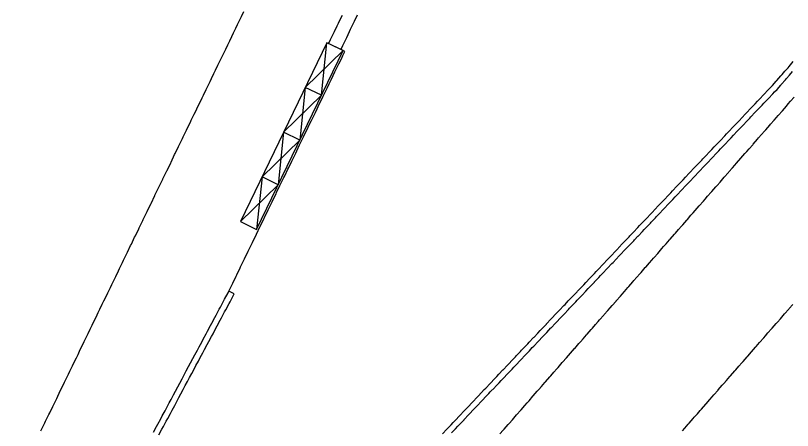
# Model space of a CAD drawing. Extents: x 2145380 to 2157287, y 139568 to 149130.
# Drawn here: x 2151254.4 to 2151340.5, y 142088.8 to 142134.8 of the extents above; entities that cross this region are included whole.
import ezdxf

# ---------------------------------------------------------------- set-up
doc = ezdxf.new("R2010")
doc.units = 0
doc.layers.add('PR_PREVIOUSLY CONSTRUCTED', color=7, linetype='Continuous')
doc.layers.add('TOPO_Tree', color=7, linetype='Continuous')

msp = doc.modelspace()

# ---------------------------------------------------------------- linework, layer by layer
at = {"layer": 'PR_PREVIOUSLY CONSTRUCTED'}
for p, q in [((2151288.351, 142125.914), (2151288.947, 142131.736)), ((2151286.551, 142126.785), (2151290.747, 142130.865)), ((2151286.551, 142126.785), (2151285.955, 142120.963)), ((2151288.351, 142125.914), (2151286.551, 142126.785)), ((2151284.155, 142121.835), (2151288.351, 142125.914)), ((2151284.155, 142121.835), (2151283.559, 142116.013)), ((2151285.955, 142120.963), (2151284.155, 142121.835)), ((2151281.759, 142116.884), (2151285.955, 142120.963)), ((2151281.759, 142116.884), (2151281.163, 142111.062)), ((2151283.559, 142116.013), (2151281.759, 142116.884)), ((2151279.363, 142111.933), (2151283.559, 142116.013)), ((2151278.682, 142103.925), (2151278.082, 142104.215))]:
    msp.add_line(p, q, dxfattribs=at)
for points in [[(2151257.26, 142088.74), (2151257.329, 142088.882), (2151257.696, 142089.641), (2151257.777, 142089.809), (2151258.131, 142090.541), (2151258.226, 142090.735), (2151258.567, 142091.441), (2151258.674, 142091.661), (2151259.003, 142092.341), (2151259.122, 142092.588), (2151259.439, 142093.241), (2151259.571, 142093.514), (2151259.874, 142094.141), (2151260.019, 142094.44), (2151260.31, 142095.041), (2151260.467, 142095.367), (2151260.746, 142095.941), (2151260.916, 142096.293), (2151261.181, 142096.841), (2151261.364, 142097.22), (2151261.617, 142097.741), (2151261.813, 142098.146), (2151262.053, 142098.642), (2151262.261, 142099.072), (2151262.488, 142099.542), (2151262.709, 142099.999), (2151262.924, 142100.442), (2151263.158, 142100.925), (2151263.36, 142101.342), (2151263.606, 142101.851), (2151263.795, 142102.242), (2151264.054, 142102.778), (2151264.231, 142103.142), (2151264.503, 142103.704), (2151264.667, 142104.042), (2151264.951, 142104.63), (2151265.102, 142104.942), (2151265.4, 142105.557), (2151265.538, 142105.842), (2151265.848, 142106.483), (2151265.974, 142106.743), (2151266.296, 142107.409), (2151266.409, 142107.643), (2151266.745, 142108.336), (2151266.845, 142108.543), (2151267.193, 142109.262), (2151267.281, 142109.443), (2151267.641, 142110.188), (2151267.716, 142110.343), (2151268.09, 142111.115), (2151268.152, 142111.243), (2151268.538, 142112.041), (2151268.588, 142112.143), (2151268.987, 142112.968), (2151269.023, 142113.043), (2151269.435, 142113.894), (2151269.459, 142113.943), (2151269.883, 142114.82), (2151269.895, 142114.843), (2151270.33, 142115.744), (2151270.332, 142115.747), (2151270.766, 142116.644), (2151270.78, 142116.673), (2151271.202, 142117.544), (2151271.228, 142117.599), (2151271.637, 142118.444), (2151271.677, 142118.526), (2151272.073, 142119.344), (2151272.125, 142119.452), (2151272.509, 142120.244), (2151272.574, 142120.378), (2151272.944, 142121.144), (2151273.022, 142121.305), (2151273.38, 142122.044), (2151273.47, 142122.231), (2151273.816, 142122.944), (2151273.919, 142123.157), (2151274.251, 142123.845), (2151274.367, 142124.084), (2151274.687, 142124.745), (2151274.815, 142125.01), (2151275.123, 142125.645), (2151275.264, 142125.936), (2151275.558, 142126.545), (2151275.712, 142126.863), (2151275.994, 142127.445), (2151276.161, 142127.789), (2151276.43, 142128.345), (2151276.609, 142128.715), (2151276.865, 142129.245), (2151277.057, 142129.642), (2151277.301, 142130.145), (2151277.506, 142130.568), (2151277.737, 142131.045), (2151277.954, 142131.495), (2151278.172, 142131.945), (2151278.402, 142132.421), (2151278.608, 142132.846), (2151278.851, 142133.347), (2151279.044, 142133.746), (2151279.299, 142134.274), (2151279.479, 142134.646), (2151279.748, 142135.2)], [(2151289.138, 142131.648), (2151289.197, 142131.77), (2151289.352, 142132.089), (2151289.645, 142132.696), (2151289.787, 142132.989), (2151290.094, 142133.622), (2151290.223, 142133.89), (2151290.542, 142134.549), (2151290.659, 142134.79)], [(2151290.491, 142130.985), (2151290.553, 142131.113), (2151290.708, 142131.433), (2151291.002, 142132.04), (2151291.144, 142132.333), (2151291.45, 142132.966), (2151291.579, 142133.233), (2151291.898, 142133.892), (2151292.015, 142134.133), (2151292.347, 142134.819)], [(2151269.735, 142088.594), (2151270.063, 142089.209), (2151270.22, 142089.503), (2151270.535, 142090.092), (2151270.706, 142090.411), (2151271.007, 142090.975), (2151271.191, 142091.32), (2151271.478, 142091.857), (2151271.677, 142092.228), (2151271.95, 142092.74), (2151272.162, 142093.137), (2151272.422, 142093.623), (2151272.647, 142094.045), (2151272.893, 142094.505), (2151273.133, 142094.953), (2151273.365, 142095.388), (2151273.618, 142095.862), (2151273.837, 142096.271), (2151274.104, 142096.77), (2151274.308, 142097.153), (2151274.589, 142097.679), (2151274.78, 142098.036), (2151275.075, 142098.587), (2151275.252, 142098.919), (2151275.56, 142099.495), (2151275.723, 142099.801), (2151276.045, 142100.404), (2151276.195, 142100.684), (2151276.531, 142101.312), (2151276.667, 142101.567), (2151277.016, 142102.221), (2151277.139, 142102.449), (2151277.502, 142103.129), (2151277.61, 142103.332), (2151277.987, 142104.038), (2151278.082, 142104.215), (2151278.443, 142104.96), (2151278.518, 142105.115), (2151278.891, 142105.887), (2151278.953, 142106.015), (2151279.339, 142106.813), (2151279.389, 142106.915), (2151279.788, 142107.739), (2151279.825, 142107.815), (2151280.236, 142108.666), (2151280.26, 142108.715), (2151280.685, 142109.592), (2151280.696, 142109.615), (2151281.132, 142110.516), (2151281.133, 142110.518), (2151281.567, 142111.416), (2151281.581, 142111.445), (2151282.003, 142112.316), (2151282.03, 142112.371), (2151282.439, 142113.216), (2151282.478, 142113.298), (2151282.874, 142114.116), (2151282.926, 142114.224), (2151283.31, 142115.016), (2151283.375, 142115.15), (2151283.746, 142115.916), (2151283.823, 142116.077), (2151284.181, 142116.816), (2151284.272, 142117.003), (2151284.617, 142117.716), (2151284.72, 142117.929), (2151285.053, 142118.616), (2151285.168, 142118.856), (2151285.488, 142119.517), (2151285.617, 142119.782), (2151285.924, 142120.417), (2151286.065, 142120.708), (2151286.36, 142121.317), (2151286.514, 142121.635), (2151286.795, 142122.217), (2151286.962, 142122.561), (2151287.231, 142123.117), (2151287.41, 142123.487), (2151287.667, 142124.017), (2151287.859, 142124.414), (2151288.102, 142124.917), (2151288.307, 142125.34), (2151288.538, 142125.817), (2151288.755, 142126.266), (2151288.974, 142126.717), (2151289.204, 142127.193), (2151289.409, 142127.618), (2151289.652, 142128.119), (2151289.845, 142128.518), (2151290.101, 142129.046), (2151290.281, 142129.418), (2151290.549, 142129.972), (2151290.716, 142130.318), (2151290.934, 142130.768), (2151289.138, 142131.648)], [(2151301.744, 142088.41), (2151302.225, 142088.918), (2151302.264, 142088.959), (2151302.707, 142089.426), (2151302.952, 142089.685), (2151303.188, 142089.934), (2151303.641, 142090.412), (2151303.67, 142090.442), (2151304.151, 142090.95), (2151304.329, 142091.138), (2151304.633, 142091.458), (2151305.018, 142091.864), (2151305.114, 142091.966), (2151305.595, 142092.474), (2151305.706, 142092.591), (2151306.077, 142092.982), (2151306.395, 142093.317), (2151306.558, 142093.49), (2151307.04, 142093.998), (2151307.083, 142094.043), (2151307.521, 142094.506), (2151307.772, 142094.77), (2151308.003, 142095.014), (2151308.46, 142095.496), (2151308.484, 142095.521), (2151308.966, 142096.029), (2151309.149, 142096.223), (2151309.447, 142096.537), (2151309.837, 142096.949), (2151309.929, 142097.045), (2151310.41, 142097.553), (2151310.526, 142097.675), (2151310.891, 142098.061), (2151311.214, 142098.402), (2151311.373, 142098.569), (2151311.854, 142099.077), (2151311.903, 142099.128), (2151312.336, 142099.585), (2151312.591, 142099.854), (2151312.817, 142100.093), (2151313.279, 142100.581), (2151313.299, 142100.601), (2151313.78, 142101.109), (2151313.968, 142101.307), (2151314.262, 142101.617), (2151314.656, 142102.034), (2151314.743, 142102.125), (2151315.224, 142102.633), (2151315.345, 142102.76), (2151315.706, 142103.141), (2151316.033, 142103.486), (2151316.187, 142103.649), (2151316.669, 142104.157), (2151316.722, 142104.213), (2151317.15, 142104.665), (2151317.41, 142104.939), (2151317.632, 142105.173), (2151318.099, 142105.665), (2151318.113, 142105.681), (2151318.595, 142106.189), (2151318.787, 142106.392), (2151319.076, 142106.697), (2151319.476, 142107.118), (2151319.558, 142107.204), (2151320.039, 142107.712), (2151320.164, 142107.845), (2151320.52, 142108.22), (2151320.853, 142108.571), (2151321.002, 142108.728), (2151321.483, 142109.236), (2151321.541, 142109.297), (2151321.965, 142109.744), (2151322.23, 142110.024), (2151322.446, 142110.252), (2151322.523, 142110.333), (2151322.918, 142110.75), (2151322.928, 142110.76), (2151323.409, 142111.268), (2151323.607, 142111.476), (2151323.891, 142111.776), (2151324.295, 142112.203), (2151324.372, 142112.284), (2151324.854, 142112.792), (2151324.984, 142112.929), (2151325.335, 142113.3), (2151325.672, 142113.656), (2151325.816, 142113.808), (2151326.298, 142114.316), (2151326.36, 142114.382), (2151326.779, 142114.824), (2151327.049, 142115.108), (2151327.261, 142115.332), (2151327.737, 142115.835), (2151327.742, 142115.84), (2151328.224, 142116.348), (2151328.426, 142116.561), (2151328.705, 142116.856), (2151329.114, 142117.287), (2151329.187, 142117.364), (2151329.668, 142117.872), (2151329.803, 142118.014), (2151330.149, 142118.379), (2151330.491, 142118.74), (2151330.631, 142118.887), (2151331.112, 142119.395), (2151331.18, 142119.467), (2151331.594, 142119.903), (2151331.868, 142120.193), (2151332.075, 142120.411), (2151332.557, 142120.919), (2151332.557, 142120.919), (2151333.038, 142121.427), (2151333.245, 142121.646), (2151333.52, 142121.935), (2151333.934, 142122.372), (2151334.001, 142122.443), (2151334.483, 142122.951), (2151334.622, 142123.098), (2151334.964, 142123.459), (2151335.311, 142123.825), (2151335.445, 142123.967), (2151335.927, 142124.475), (2151335.999, 142124.551), (2151336.408, 142124.983), (2151336.688, 142125.278), (2151336.89, 142125.491), (2151337.371, 142125.999), (2151337.376, 142126.004), (2151337.853, 142126.507), (2151338.065, 142126.73), (2151338.334, 142127.015), (2151338.739, 142127.469), (2151338.798, 142127.538), (2151339.259, 142128.064), (2151339.397, 142128.222), (2151339.719, 142128.591), (2151340.055, 142128.975), (2151340.179, 142129.117), (2151340.639, 142129.644)], [(2151302.766, 142088.52), (2151303.209, 142088.987), (2151303.454, 142089.246), (2151303.69, 142089.495), (2151304.143, 142089.973), (2151304.172, 142090.003), (2151304.653, 142090.511), (2151304.831, 142090.699), (2151305.134, 142091.019), (2151305.52, 142091.425), (2151305.616, 142091.527), (2151306.097, 142092.035), (2151306.208, 142092.152), (2151306.579, 142092.543), (2151306.897, 142092.878), (2151307.06, 142093.051), (2151307.542, 142093.559), (2151307.585, 142093.605), (2151308.023, 142094.067), (2151308.274, 142094.331), (2151308.505, 142094.575), (2151308.962, 142095.057), (2151308.986, 142095.083), (2151309.468, 142095.591), (2151309.651, 142095.784), (2151309.949, 142096.099), (2151310.339, 142096.51), (2151310.43, 142096.607), (2151310.912, 142097.115), (2151311.027, 142097.237), (2151311.393, 142097.622), (2151311.716, 142097.963), (2151311.875, 142098.13), (2151312.356, 142098.638), (2151312.404, 142098.689), (2151312.838, 142099.146), (2151313.093, 142099.416), (2151313.319, 142099.654), (2151313.781, 142100.142), (2151313.801, 142100.162), (2151314.282, 142100.67), (2151314.47, 142100.868), (2151314.763, 142101.178), (2151315.158, 142101.595), (2151315.245, 142101.686), (2151315.726, 142102.194), (2151315.847, 142102.321), (2151316.208, 142102.702), (2151316.535, 142103.048), (2151316.689, 142103.21), (2151317.171, 142103.718), (2151317.224, 142103.774), (2151317.652, 142104.226), (2151317.912, 142104.5), (2151318.134, 142104.734), (2151318.601, 142105.227), (2151318.615, 142105.242), (2151319.097, 142105.75), (2151319.289, 142105.953), (2151319.578, 142106.258), (2151319.978, 142106.679), (2151320.059, 142106.766), (2151320.541, 142107.274), (2151320.666, 142107.406), (2151321.022, 142107.782), (2151321.355, 142108.132), (2151321.504, 142108.29), (2151321.985, 142108.798), (2151322.043, 142108.859), (2151322.467, 142109.305), (2151322.732, 142109.585), (2151322.948, 142109.813), (2151323.025, 142109.894), (2151323.42, 142110.311), (2151323.43, 142110.321), (2151323.911, 142110.829), (2151324.109, 142111.038), (2151324.393, 142111.337), (2151324.797, 142111.764), (2151324.874, 142111.845), (2151325.355, 142112.353), (2151325.485, 142112.49), (2151325.837, 142112.861), (2151326.174, 142113.217), (2151326.318, 142113.369), (2151326.8, 142113.877), (2151326.862, 142113.943), (2151327.281, 142114.385), (2151327.551, 142114.67), (2151327.763, 142114.893), (2151328.239, 142115.396), (2151328.244, 142115.401), (2151328.726, 142115.909), (2151328.928, 142116.122), (2151329.207, 142116.417), (2151329.616, 142116.849), (2151329.688, 142116.925), (2151330.17, 142117.433), (2151330.305, 142117.575), (2151330.651, 142117.941), (2151330.993, 142118.301), (2151331.133, 142118.449), (2151331.614, 142118.957), (2151331.682, 142119.028), (2151332.096, 142119.465), (2151332.37, 142119.754), (2151332.577, 142119.973), (2151333.059, 142120.48), (2151333.059, 142120.481), (2151333.54, 142120.988), (2151333.747, 142121.207), (2151334.022, 142121.496), (2151334.436, 142121.933), (2151334.503, 142122.004), (2151334.984, 142122.512), (2151335.124, 142122.66), (2151335.466, 142123.02), (2151335.813, 142123.386), (2151335.947, 142123.528), (2151336.429, 142124.036), (2151336.501, 142124.112), (2151336.91, 142124.544), (2151337.19, 142124.839), (2151337.392, 142125.052), (2151337.873, 142125.56), (2151337.878, 142125.565), (2151338.355, 142126.068), (2151338.567, 142126.292), (2151338.836, 142126.576), (2151339.24, 142127.031), (2151339.3, 142127.099), (2151339.76, 142127.626), (2151339.899, 142127.784), (2151340.221, 142128.152), (2151340.557, 142128.536)], [(2151308.128, 142088.402), (2151308.496, 142088.823), (2151308.588, 142088.928), (2151309.049, 142089.455), (2151309.155, 142089.576), (2151309.509, 142089.981), (2151309.813, 142090.329), (2151309.969, 142090.508), (2151310.429, 142091.034), (2151310.471, 142091.082), (2151310.89, 142091.561), (2151311.129, 142091.835), (2151311.35, 142092.087), (2151311.787, 142092.588), (2151311.81, 142092.614), (2151312.27, 142093.14), (2151312.445, 142093.341), (2151312.731, 142093.667), (2151313.104, 142094.093), (2151313.191, 142094.193), (2151313.651, 142094.72), (2151313.762, 142094.846), (2151314.111, 142095.246), (2151314.42, 142095.599), (2151314.572, 142095.773), (2151315.032, 142096.299), (2151315.078, 142096.352), (2151315.492, 142096.826), (2151315.736, 142097.105), (2151315.952, 142097.352), (2151316.394, 142097.858), (2151316.413, 142097.879), (2151316.873, 142098.405), (2151317.052, 142098.611), (2151317.333, 142098.932), (2151317.711, 142099.364), (2151317.793, 142099.458), (2151318.254, 142099.985), (2151318.369, 142100.116), (2151318.714, 142100.511), (2151319.027, 142100.869), (2151319.174, 142101.038), (2151319.634, 142101.564), (2151319.685, 142101.622), (2151320.095, 142102.091), (2151320.343, 142102.375), (2151320.555, 142102.617), (2151321.001, 142103.128), (2151321.015, 142103.144), (2151321.475, 142103.67), (2151321.66, 142103.881), (2151321.936, 142104.197), (2151322.318, 142104.634), (2151322.396, 142104.723), (2151322.856, 142105.25), (2151322.976, 142105.387), (2151323.316, 142105.776), (2151323.634, 142106.139), (2151323.777, 142106.303), (2151324.237, 142106.829), (2151324.292, 142106.892), (2151324.697, 142107.356), (2151324.95, 142107.645), (2151325.157, 142107.882), (2151325.231, 142107.966), (2151325.609, 142108.398), (2151325.618, 142108.409), (2151326.078, 142108.935), (2151326.267, 142109.151), (2151326.538, 142109.462), (2151326.925, 142109.904), (2151326.998, 142109.988), (2151327.459, 142110.515), (2151327.583, 142110.657), (2151327.919, 142111.041), (2151328.241, 142111.41), (2151328.379, 142111.568), (2151328.839, 142112.094), (2151328.899, 142112.163), (2151329.3, 142112.621), (2151329.557, 142112.915), (2151329.76, 142113.147), (2151330.216, 142113.668), (2151330.22, 142113.673), (2151330.68, 142114.2), (2151330.874, 142114.421), (2151331.141, 142114.726), (2151331.532, 142115.174), (2151331.601, 142115.253), (2151332.061, 142115.779), (2151332.19, 142115.927), (2151332.521, 142116.306), (2151332.848, 142116.68), (2151332.982, 142116.832), (2151333.442, 142117.359), (2151333.506, 142117.433), (2151333.902, 142117.885), (2151334.165, 142118.186), (2151334.362, 142118.412), (2151334.823, 142118.938), (2151334.823, 142118.938), (2151335.283, 142119.465), (2151335.481, 142119.691), (2151335.743, 142119.991), (2151336.139, 142120.444), (2151336.203, 142120.518), (2151336.664, 142121.044), (2151336.797, 142121.197), (2151337.124, 142121.571), (2151337.455, 142121.95), (2151337.584, 142122.097), (2151338.044, 142122.624), (2151338.114, 142122.703), (2151338.505, 142123.15), (2151338.772, 142123.456), (2151338.965, 142123.677), (2151339.425, 142124.203), (2151339.43, 142124.209), (2151339.885, 142124.73), (2151340.088, 142124.961), (2151340.346, 142125.256), (2151340.746, 142125.714)], [(2151270.335, 142088.304), (2151270.663, 142088.919), (2151270.82, 142089.212), (2151271.135, 142089.801), (2151271.306, 142090.121), (2151271.607, 142090.684), (2151271.791, 142091.029), (2151272.078, 142091.567), (2151272.277, 142091.938), (2151272.55, 142092.45), (2151272.762, 142092.846), (2151273.022, 142093.332), (2151273.247, 142093.754), (2151273.493, 142094.215), (2151273.733, 142094.663), (2151273.965, 142095.098), (2151274.218, 142095.571), (2151274.437, 142095.98), (2151274.704, 142096.48), (2151274.909, 142096.863), (2151275.189, 142097.388), (2151275.38, 142097.746), (2151275.675, 142098.297), (2151275.852, 142098.628), (2151276.16, 142099.205), (2151276.324, 142099.511), (2151276.645, 142100.113), (2151276.795, 142100.394), (2151277.131, 142101.022), (2151277.267, 142101.276), (2151277.616, 142101.93), (2151277.739, 142102.159), (2151278.102, 142102.839), (2151278.21, 142103.042), (2151278.682, 142103.925)], [(2151328.346, 142088.738), (2151328.626, 142089.059), (2151329.004, 142089.491), (2151329.087, 142089.586), (2151329.547, 142090.112), (2151329.662, 142090.244), (2151330.007, 142090.639), (2151330.32, 142090.997), (2151330.467, 142091.165), (2151330.928, 142091.692), (2151330.978, 142091.75), (2151331.388, 142092.218), (2151331.636, 142092.503), (2151331.848, 142092.745), (2151332.295, 142093.256), (2151332.308, 142093.271), (2151332.769, 142093.798), (2151332.953, 142094.008), (2151333.229, 142094.324), (2151333.611, 142094.761), (2151333.689, 142094.851), (2151334.149, 142095.377), (2151334.269, 142095.514), (2151334.61, 142095.904), (2151334.927, 142096.267), (2151335.07, 142096.43), (2151335.53, 142096.957), (2151335.585, 142097.02), (2151335.99, 142097.483), (2151336.244, 142097.773), (2151336.451, 142098.01), (2151336.524, 142098.094), (2151336.902, 142098.526), (2151336.911, 142098.536), (2151337.371, 142099.063), (2151337.56, 142099.279), (2151337.831, 142099.589), (2151338.218, 142100.031), (2151338.292, 142100.116), (2151338.752, 142100.642), (2151338.876, 142100.784), (2151339.212, 142101.169), (2151339.534, 142101.537), (2151339.672, 142101.695), (2151340.133, 142102.222), (2151340.193, 142102.29), (2151340.593, 142102.748)]]:
    msp.add_lwpolyline(points, dxfattribs=at)
msp.add_lwpolyline([(2151288.947, 142131.736), (2151279.363, 142111.933), (2151281.163, 142111.062), (2151290.747, 142130.865)], close=True, dxfattribs=at)
at = {"layer": 'TOPO_Tree'}
msp.add_open_spline([(2151114.021, 142406.06), (2151114.622, 142405.586), (2151115.223, 142405.113), (2151115.824, 142404.64), (2151116.931, 142403.769), (2151118.066, 142402.946), (2151119.226, 142402.131), (2151120.277, 142401.393), (2151121.438, 142400.855), (2151122.671, 142400.457), (2151124.101, 142399.995), (2151125.543, 142399.737), (2151127.02, 142399.541), (2151127.984, 142399.414), (2151128.951, 142399.352), (2151129.916, 142399.328), (2151131.449, 142399.291), (2151133.009, 142399.171), (2151134.504, 142399.827), (2151137.204, 142401.01), (2151139.437, 142402.381), (2151141.879, 142403.707), (2151143.313, 142404.485), (2151144.616, 142405.413), (2151146.149, 142406.096), (2151147.284, 142406.601), (2151148.53, 142406.511), (2151149.735, 142406.626), (2151150.57, 142406.705), (2151151.414, 142406.872), (2151152.242, 142406.772), (2151153.299, 142406.646), (2151154.343, 142406.359), (2151155.396, 142406.18), (2151156.526, 142405.987), (2151157.668, 142405.849), (2151158.802, 142405.657), (2151159.695, 142405.506), (2151160.531, 142405.226), (2151161.317, 142404.64), (2151162.305, 142403.903), (2151162.896, 142402.921), (2151163.239, 142401.823), (2151163.719, 142400.286), (2151164.128, 142398.758), (2151164.379, 142397.185), (2151164.734, 142394.959), (2151165.013, 142392.721), (2151165.403, 142390.502), (2151165.726, 142388.667), (2151166.054, 142386.834), (2151166.386, 142385.001), (2151166.564, 142384.022), (2151166.796, 142383.054), (2151166.942, 142382.069), (2151167.105, 142380.971), (2151167.18, 142379.865), (2151167.298, 142378.763), (2151167.392, 142377.878), (2151167.069, 142376.981), (2151167.555, 142376.107), (2151168.05, 142375.217), (2151169.327, 142375.735), (2151170.226, 142375.632), (2151171.506, 142375.484), (2151172.782, 142375.204), (2151174.067, 142375.233), (2151176.03, 142375.278), (2151177.995, 142375.435), (2151179.958, 142375.556), (2151181.956, 142375.68), (2151183.95, 142375.882), (2151185.946, 142375.996), (2151186.866, 142376.049), (2151187.774, 142375.838), (2151188.668, 142375.502), (2151189.911, 142375.036), (2151190.968, 142374.408), (2151192.105, 142373.775), (2151194.016, 142372.71), (2151196.192, 142372.204), (2151197.44, 142370.115), (2151198.785, 142367.865), (2151197.862, 142365.449), (2151197.583, 142363.147), (2151197.071, 142358.904), (2151196.299, 142354.668), (2151195.84, 142350.419), (2151195.516, 142347.41), (2151195.3, 142344.351), (2151195.436, 142341.33), (2151195.537, 142339.067), (2151196.49, 142336.962), (2151197.461, 142334.822), (2151199.079, 142331.255), (2151200.562, 142327.685), (2151203.771, 142325.376), (2151204.524, 142324.834), (2151205.327, 142324.515), (2151206.149, 142324.17), (2151209.419, 142322.799), (2151212.844, 142321.863), (2151216.027, 142320.303), (2151218.751, 142318.969), (2151221.298, 142317.316), (2151223.876, 142315.745), (2151228.105, 142313.168), (2151231.912, 142309.843), (2151236.083, 142307.226), (2151236.856, 142306.741), (2151238.015, 142307.352), (2151238.812, 142306.828), (2151240.594, 142305.657), (2151242.119, 142304.128), (2151242.928, 142302.238), (2151244.047, 142299.625), (2151245.148, 142297.007), (2151246.264, 142294.396), (2151246.962, 142292.764), (2151247.665, 142291.15), (2151248.362, 142289.504), (2151249.082, 142287.803), (2151249.477, 142285.899), (2151249.407, 142284.107), (2151249.334, 142282.242), (2151248.756, 142280.385), (2151248.134, 142278.531), (2151247.639, 142277.053), (2151247.14, 142275.677), (2151246.368, 142274.328), (2151245.475, 142272.767), (2151244.389, 142271.392), (2151243.038, 142270.24), (2151241.507, 142268.933), (2151239.793, 142267.925), (2151238.257, 142266.655), (2151234.071, 142263.194), (2151229.712, 142259.927), (2151226.142, 142255.773), (2151223.5, 142252.697), (2151221.35, 142249.335), (2151219.08, 142246.003), (2151218.107, 142244.575), (2151216.993, 142243.238), (2151216.295, 142241.653), (2151215.876, 142240.702), (2151215.568, 142239.718), (2151215.234, 142238.739), (2151214.333, 142236.098), (2151213.433, 142233.46), (2151212.556, 142230.81), (2151211.653, 142228.08), (2151210.683, 142225.364), (2151210.084, 142222.55), (2151209.415, 142219.406), (2151208.927, 142216.234), (2151208.332, 142213.079), (2151207.714, 142209.802), (2151207.064, 142206.535), (2151206.4, 142203.265), (2151205.683, 142199.731), (2151204.495, 142196.272), (2151201.817, 142193.475), (2151196.179, 142187.585), (2151189.467, 142184.589), (2151182.565, 142181.336), (2151179.389, 142179.839), (2151176.011, 142178.852), (2151172.928, 142177.235), (2151169.646, 142175.514), (2151166.625, 142173.247), (2151163.436, 142171.387), (2151157.95, 142168.189), (2151151.361, 142168.853), (2151145.882, 142163.665), (2151140.181, 142158.266), (2151139.298, 142151.42), (2151138.995, 142144.932), (2151138.659, 142137.74), (2151144.886, 142130.468), (2151143.769, 142123.33), (2151142.642, 142116.129), (2151138.098, 142109.328), (2151137.482, 142101.913), (2151136.472, 142089.772), (2151135.462, 142077.631), (2151134.453, 142065.491), (2151136.25, 142056.573), (2151138.048, 142047.655), (2151139.846, 142038.737), (2151147.768, 142028.156), (2151155.69, 142017.575), (2151163.611, 142006.994), (2151166.644, 142003.556), (2151169.678, 142000.119), (2151172.711, 141996.682), (2151175.59, 141991.151), (2151178.468, 141985.621), (2151181.347, 141980.091), (2151183.901, 141966.799), (2151186.454, 141953.507), (2151189.008, 141940.215), (2151208.171, 141936.028), (2151227.334, 141931.84), (2151246.497, 141927.652), (2151277.929, 141923.331), (2151309.36, 141919.011), (2151340.792, 141914.69), (2151345.884, 141914.453), (2151350.976, 141914.216), (2151356.069, 141913.979), (2151364.69, 141902.723), (2151373.312, 141891.467), (2151381.934, 141880.211), (2151379.377, 141871.116), (2151376.821, 141862.021), (2151374.265, 141852.927), (2151372.444, 141844.23), (2151370.623, 141835.534), (2151368.801, 141826.837), (2151363.03, 141813.091), (2151357.259, 141799.344), (2151351.487, 141785.597), (2151341.001, 141784.498), (2151330.516, 141783.399), (2151320.03, 141782.3), (2151310.251, 141775.658), (2151300.471, 141769.016), (2151290.692, 141762.374), (2151266.644, 141764.465), (2151242.597, 141766.556), (2151218.549, 141768.646), (2151209.503, 141767.023), (2151200.457, 141765.401), (2151191.411, 141763.778), (2151188.456, 141758.416), (2151185.502, 141753.054), (2151182.547, 141747.692), (2151184.818, 141743.828), (2151187.089, 141739.964), (2151189.36, 141736.1), (2151192.808, 141734.018), (2151196.256, 141731.936), (2151199.705, 141729.854), (2151219.828, 141728.819), (2151239.951, 141727.784), (2151260.074, 141726.75), (2151285.917, 141727.222), (2151311.761, 141727.694), (2151337.604, 141728.167), (2151363.776, 141728.755), (2151389.947, 141729.343), (2151416.118, 141729.932), (2151428.669, 141730.904), (2151441.22, 141731.876), (2151453.77, 141732.848), (2151459.417, 141732.373), (2151465.064, 141731.899), (2151470.71, 141731.425)], degree=3, dxfattribs=at)

doc.saveas('drawing.dxf')
